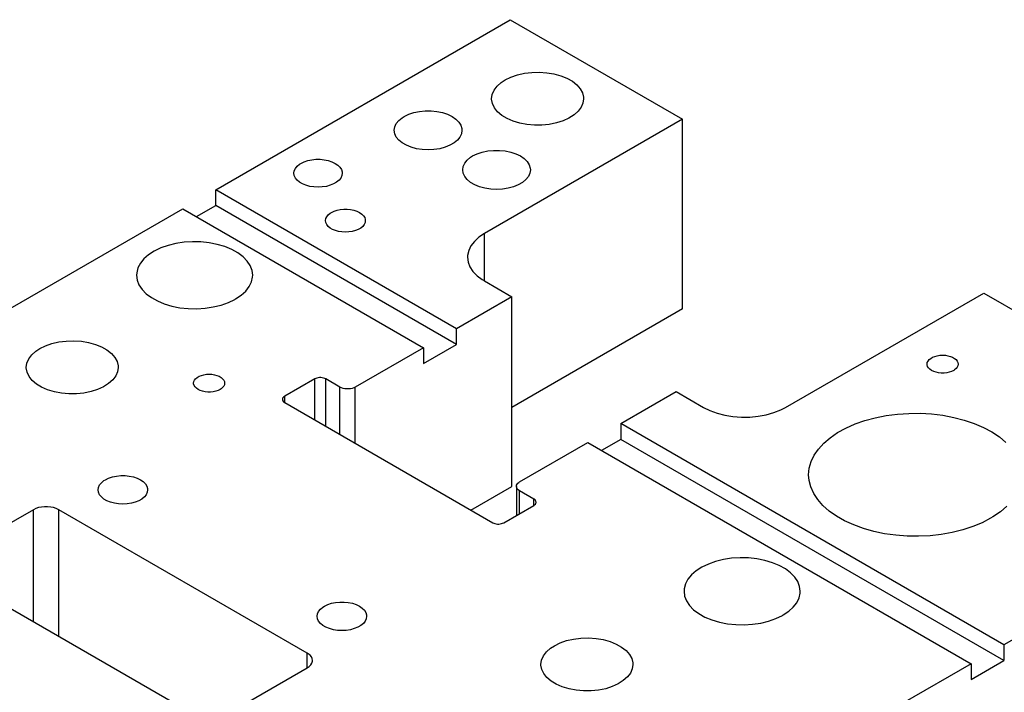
# Model space of a CAD drawing. Header units: inches. Extents: x 3 to 289, y 4 to 291.
# Tile 279 of 634: x 55.58 to 58.76, y 190.14 to 192.31. Entities that reach past the tile are written whole.
import ezdxf

# ---------------------------------------------------------------- set-up
doc = ezdxf.new("R2010")
doc.units = ezdxf.units.IN
doc.header["$LTSCALE"] = 0.5
doc.header["$MEASUREMENT"] = 0
doc.layers.add('DIE', color=7, linetype='Continuous')

msp = doc.modelspace()

# ---------------------------------------------------------------- linework, layer by layer
at = {"layer": 'DIE', "color": 9, "linetype": 'Continuous'}
for p, q in [((56.2143, 191.7627), (57.1654, 192.3118)), ((57.1654, 192.3118), (57.7218, 191.9906)), ((57.2109, 192.1387), (57.2347, 192.1417)), ((57.2347, 192.1417), (57.259, 192.1423)), ((57.259, 192.1423), (57.2832, 192.1407)), ((57.1362, 192.109), (57.1488, 192.1173)), ((57.1488, 192.1173), (57.1674, 192.1264)), ((57.1674, 192.1264), (57.1883, 192.1336)), ((57.1883, 192.1336), (57.2109, 192.1387)), ((57.2832, 192.1407), (57.3066, 192.1368)), ((57.3066, 192.1368), (57.3286, 192.1307)), ((57.3286, 192.1307), (57.3485, 192.1226)), ((57.3485, 192.1226), (57.3659, 192.1128)), ((57.3659, 192.1128), (57.3803, 192.1015)), ((57.1073, 192.0707), (57.1133, 192.0843)), ((57.1133, 192.0843), (57.123, 192.0972)), ((57.123, 192.0972), (57.1362, 192.109)), ((57.3803, 192.1015), (57.3913, 192.0889)), ((57.3913, 192.0889), (57.3986, 192.0755)), ((57.1053, 192.0567), (57.1073, 192.0707)), ((57.1054, 192.0548), (57.1053, 192.0567)), ((57.1079, 192.0408), (57.1054, 192.0548)), ((57.3986, 192.0755), (57.402, 192.0616)), ((57.4022, 192.0567), (57.4002, 192.0427)), ((57.402, 192.0616), (57.4022, 192.0567)), ((56.854, 192.0118), (56.8719, 192.0156)), ((56.8719, 192.0156), (56.8907, 192.0175)), ((56.8907, 192.0175), (56.9097, 192.0175)), ((56.9097, 192.0175), (56.9285, 192.0156)), ((56.9285, 192.0156), (56.9464, 192.0118)), ((57.1143, 192.0273), (57.1079, 192.0408)), ((57.1245, 192.0145), (57.1143, 192.0273)), ((57.1382, 192.0029), (57.1245, 192.0145)), ((57.3845, 192.0161), (57.3713, 192.0043)), ((57.3943, 192.029), (57.3845, 192.0161)), ((57.4002, 192.0427), (57.3943, 192.029)), ((56.7974, 191.9762), (56.8055, 191.9862)), ((56.8055, 191.9862), (56.8164, 191.9952)), ((56.8164, 191.9952), (56.8229, 191.9993)), ((56.8229, 191.9993), (56.8375, 192.0063)), ((56.8375, 192.0063), (56.854, 192.0118)), ((56.9464, 192.0118), (56.9629, 192.0063)), ((56.9629, 192.0063), (56.9775, 191.9993)), ((56.9775, 191.9993), (56.9898, 191.9908)), ((56.9898, 191.9908), (56.9993, 191.9813)), ((57.7218, 191.9906), (57.0823, 191.6213)), ((57.155, 191.9927), (57.1382, 192.0029)), ((57.1744, 191.9842), (57.155, 191.9927)), ((57.196, 191.9777), (57.1744, 191.9842)), ((57.3358, 191.9853), (57.3145, 191.9785)), ((57.3549, 191.994), (57.3358, 191.9853)), ((57.3713, 192.0043), (57.3549, 191.994)), ((57.7218, 191.3782), (57.7218, 191.9906)), ((56.7908, 191.9546), (56.7925, 191.9656)), ((56.7925, 191.9437), (56.7908, 191.9546)), ((56.7925, 191.9656), (56.7974, 191.9762)), ((56.9993, 191.9813), (57.0059, 191.971)), ((57.0059, 191.971), (57.0092, 191.9601)), ((57.0096, 191.9546), (57.0079, 191.9437)), ((57.0092, 191.9601), (57.0096, 191.9546)), ((57.2191, 191.9733), (57.196, 191.9777)), ((57.2432, 191.9712), (57.2191, 191.9733)), ((57.2675, 191.9713), (57.2432, 191.9712)), ((57.2915, 191.9738), (57.2675, 191.9713)), ((57.3145, 191.9785), (57.2915, 191.9738)), ((56.7974, 191.933), (56.7925, 191.9437)), ((56.8055, 191.923), (56.7974, 191.933)), ((56.8164, 191.914), (56.8055, 191.923)), ((56.9949, 191.923), (56.984, 191.914)), ((57.003, 191.933), (56.9949, 191.923)), ((57.0079, 191.9437), (57.003, 191.933)), ((56.8299, 191.9062), (56.8164, 191.914)), ((56.8455, 191.8999), (56.8299, 191.9062)), ((56.8628, 191.8953), (56.8455, 191.8999)), ((56.8812, 191.8924), (56.8628, 191.8953)), ((56.9002, 191.8915), (56.8812, 191.8924)), ((56.9192, 191.8924), (56.9002, 191.8915)), ((56.9376, 191.8953), (56.9192, 191.8924)), ((56.9549, 191.8999), (56.9376, 191.8953)), ((56.9705, 191.9062), (56.9549, 191.8999)), ((56.984, 191.914), (56.9705, 191.9062)), ((57.075, 191.8843), (57.0929, 191.888)), ((57.0929, 191.888), (57.1116, 191.8899)), ((57.1116, 191.8899), (57.1307, 191.8899)), ((57.1307, 191.8899), (57.1495, 191.888)), ((57.1495, 191.888), (57.1674, 191.8843)), ((56.5001, 191.853), (56.5119, 191.8569)), ((56.5119, 191.8569), (56.5247, 191.8596)), ((56.5247, 191.8596), (56.5381, 191.861)), ((56.5381, 191.861), (56.5517, 191.861)), ((56.5517, 191.861), (56.5651, 191.8596)), ((56.5651, 191.8596), (56.5779, 191.8569)), ((56.5779, 191.8569), (56.5897, 191.853)), ((57.0184, 191.8486), (57.0265, 191.8586)), ((57.0265, 191.8586), (57.0374, 191.8676)), ((57.0374, 191.8676), (57.0438, 191.8717)), ((57.0438, 191.8717), (57.0584, 191.8788)), ((57.0584, 191.8788), (57.075, 191.8843)), ((57.1674, 191.8843), (57.1839, 191.8788)), ((57.1839, 191.8788), (57.1985, 191.8717)), ((57.1985, 191.8717), (57.2108, 191.8633)), ((57.2108, 191.8633), (57.2203, 191.8537)), ((56.4668, 191.8161), (56.468, 191.8239)), ((56.468, 191.8239), (56.4715, 191.8315)), ((56.4715, 191.8315), (56.4773, 191.8386)), ((56.4773, 191.8386), (56.4851, 191.845)), ((56.4851, 191.845), (56.4897, 191.8479)), ((56.4897, 191.8479), (56.5001, 191.853)), ((56.5897, 191.853), (56.6002, 191.8479)), ((56.6002, 191.8479), (56.6089, 191.8419)), ((56.6089, 191.8419), (56.6157, 191.8351)), ((56.6157, 191.8351), (56.6204, 191.8277)), ((56.6204, 191.8277), (56.6227, 191.82)), ((57.0118, 191.827), (57.0135, 191.838)), ((57.0135, 191.8161), (57.0118, 191.827)), ((57.0135, 191.838), (57.0184, 191.8486)), ((57.2203, 191.8537), (57.2268, 191.8434)), ((57.2268, 191.8434), (57.2301, 191.8325)), ((57.2305, 191.827), (57.2289, 191.8161)), ((57.2301, 191.8325), (57.2305, 191.827)), ((56.468, 191.8082), (56.4668, 191.8161)), ((56.4715, 191.8006), (56.468, 191.8082)), ((56.4773, 191.7935), (56.4715, 191.8006)), ((56.4851, 191.7871), (56.4773, 191.7935)), ((56.6126, 191.7935), (56.6048, 191.7871)), ((56.6183, 191.8006), (56.6126, 191.7935)), ((56.6218, 191.8082), (56.6183, 191.8006)), ((56.623, 191.8161), (56.6218, 191.8082)), ((56.6227, 191.82), (56.623, 191.8161)), ((57.0184, 191.8054), (57.0135, 191.8161)), ((57.0265, 191.7955), (57.0184, 191.8054)), ((57.0374, 191.7864), (57.0265, 191.7955)), ((57.2159, 191.7955), (57.205, 191.7864)), ((57.224, 191.8054), (57.2159, 191.7955)), ((57.2289, 191.8161), (57.224, 191.8054)), ((56.9917, 191.3139), (56.2143, 191.7627)), ((56.2143, 191.7117), (56.2143, 191.7627)), ((56.4947, 191.7815), (56.4851, 191.7871)), ((56.5058, 191.777), (56.4947, 191.7815)), ((56.5182, 191.7737), (56.5058, 191.777)), ((56.5313, 191.7716), (56.5182, 191.7737)), ((56.5449, 191.7709), (56.5313, 191.7716)), ((56.5585, 191.7716), (56.5449, 191.7709)), ((56.5716, 191.7737), (56.5585, 191.7716)), ((56.584, 191.777), (56.5716, 191.7737)), ((56.5951, 191.7815), (56.584, 191.777)), ((56.6048, 191.7871), (56.5951, 191.7815)), ((57.0509, 191.7787), (57.0374, 191.7864)), ((57.0665, 191.7724), (57.0509, 191.7787)), ((57.0838, 191.7677), (57.0665, 191.7724)), ((57.1022, 191.7649), (57.0838, 191.7677)), ((57.1212, 191.7639), (57.1022, 191.7649)), ((57.1402, 191.7649), (57.1212, 191.7639)), ((57.1586, 191.7677), (57.1402, 191.7649)), ((57.1759, 191.7724), (57.1586, 191.7677)), ((57.1915, 191.7787), (57.1759, 191.7724)), ((57.205, 191.7864), (57.1915, 191.7787)), ((53.7182, 190.3216), (56.1082, 191.7015)), ((56.1082, 191.7015), (56.8856, 191.2526)), ((56.1524, 191.676), (56.2143, 191.7117)), ((56.9917, 191.2628), (56.2143, 191.7117)), ((56.5964, 191.6933), (56.6061, 191.6966)), ((56.6061, 191.6966), (56.6167, 191.6988)), ((56.6167, 191.6988), (56.6277, 191.6999)), ((56.6277, 191.6999), (56.6389, 191.6999)), ((56.6389, 191.6999), (56.6499, 191.6988)), ((56.6499, 191.6988), (56.6605, 191.6966)), ((56.6605, 191.6966), (56.6701, 191.6933)), ((56.569, 191.663), (56.57, 191.6694)), ((56.57, 191.6694), (56.5729, 191.6756)), ((56.5729, 191.6756), (56.5777, 191.6815)), ((56.5777, 191.6815), (56.5841, 191.6868)), ((56.5841, 191.6868), (56.5879, 191.6892)), ((56.5879, 191.6892), (56.5964, 191.6933)), ((56.6701, 191.6933), (56.6787, 191.6892)), ((56.6787, 191.6892), (56.6859, 191.6842)), ((56.6859, 191.6842), (56.6915, 191.6786)), ((56.6915, 191.6786), (56.6954, 191.6726)), ((56.6954, 191.6726), (56.6973, 191.6662)), ((56.6973, 191.6662), (56.6975, 191.663)), ((56.57, 191.6565), (56.569, 191.663)), ((56.5729, 191.6503), (56.57, 191.6565)), ((56.5777, 191.6444), (56.5729, 191.6503)), ((56.5841, 191.6391), (56.5777, 191.6444)), ((56.592, 191.6345), (56.5841, 191.6391)), ((56.6012, 191.6308), (56.592, 191.6345)), ((56.6746, 191.6345), (56.6654, 191.6308)), ((56.6825, 191.6391), (56.6746, 191.6345)), ((56.6889, 191.6444), (56.6825, 191.6391)), ((56.6937, 191.6503), (56.6889, 191.6444)), ((56.6966, 191.6565), (56.6937, 191.6503)), ((56.6975, 191.663), (56.6966, 191.6565)), ((56.6113, 191.6281), (56.6012, 191.6308)), ((56.6221, 191.6264), (56.6113, 191.6281)), ((56.6333, 191.6259), (56.6221, 191.6264)), ((56.6445, 191.6264), (56.6333, 191.6259)), ((56.6553, 191.6281), (56.6445, 191.6264)), ((56.6654, 191.6308), (56.6553, 191.6281)), ((57.0644, 191.6094), (57.0497, 191.596)), ((57.0823, 191.6213), (57.0644, 191.6094)), ((56.0372, 191.5747), (56.0162, 191.5646)), ((56.0606, 191.583), (56.0372, 191.5747)), ((56.0858, 191.5891), (56.0606, 191.583)), ((56.1123, 191.5931), (56.0858, 191.5891)), ((56.1395, 191.5948), (56.1123, 191.5931)), ((56.1668, 191.5943), (56.1395, 191.5948)), ((56.1937, 191.5914), (56.1668, 191.5943)), ((56.2196, 191.5863), (56.1937, 191.5914)), ((56.244, 191.5791), (56.2196, 191.5863)), ((56.2662, 191.5699), (56.244, 191.5791)), ((56.2859, 191.5589), (56.2662, 191.5699)), ((57.0386, 191.5816), (57.0312, 191.5664)), ((57.0497, 191.596), (57.0386, 191.5816)), ((55.9828, 191.5397), (55.9712, 191.5254)), ((55.9979, 191.5529), (55.9828, 191.5397)), ((56.0162, 191.5646), (55.9979, 191.5529)), ((56.3026, 191.5464), (56.2859, 191.5589)), ((56.316, 191.5326), (56.3026, 191.5464)), ((57.0277, 191.5507), (57.0274, 191.5448)), ((57.0274, 191.5448), (57.0294, 191.529)), ((57.0312, 191.5664), (57.0277, 191.5507)), ((55.9633, 191.5103), (55.9593, 191.4946)), ((55.9712, 191.5254), (55.9633, 191.5103)), ((56.3258, 191.5178), (56.316, 191.5326)), ((56.3318, 191.5024), (56.3258, 191.5178)), ((57.0294, 191.529), (57.0353, 191.5136)), ((57.0353, 191.5136), (57.0451, 191.4988)), ((55.9593, 191.4946), (55.9588, 191.4867)), ((55.9588, 191.4867), (55.9607, 191.4709)), ((56.33, 191.465), (56.3335, 191.4807)), ((56.3338, 191.4867), (56.3318, 191.5024)), ((56.3335, 191.4807), (56.3338, 191.4867)), ((57.0451, 191.4988), (57.0585, 191.4851)), ((57.0585, 191.4851), (57.0752, 191.4725)), ((55.9607, 191.4709), (55.9667, 191.4555)), ((55.9667, 191.4555), (55.9765, 191.4407)), ((56.3114, 191.4354), (56.3226, 191.4498)), ((56.3226, 191.4498), (56.33, 191.465)), ((57.0752, 191.4725), (57.0823, 191.4682)), ((57.0823, 191.4682), (57.1707, 191.4172)), ((55.9765, 191.4407), (55.9899, 191.4269)), ((55.9899, 191.4269), (56.0066, 191.4144)), ((56.0066, 191.4144), (56.0263, 191.4035)), ((56.2763, 191.4087), (56.2788, 191.4101)), ((56.2788, 191.4101), (56.2967, 191.4221)), ((56.2967, 191.4221), (56.3114, 191.4354)), ((57.1707, 191.4172), (56.9917, 191.3139)), ((57.1707, 190.8048), (57.1707, 191.4172)), ((58.0546, 191.06), (58.6941, 191.4292)), ((58.6941, 191.4292), (59.4896, 190.9699)), ((56.0263, 191.4035), (56.0485, 191.3943)), ((56.0485, 191.3943), (56.0729, 191.387)), ((56.0729, 191.387), (56.0988, 191.3819)), ((56.0988, 191.3819), (56.1257, 191.3791)), ((56.1257, 191.3791), (56.153, 191.3785)), ((56.153, 191.3785), (56.1802, 191.3802)), ((56.1802, 191.3802), (56.2067, 191.3842)), ((56.2067, 191.3842), (56.2319, 191.3904)), ((56.2319, 191.3904), (56.2553, 191.3986)), ((56.2553, 191.3986), (56.2763, 191.4087)), ((57.7218, 191.3782), (57.1707, 191.06)), ((56.9917, 191.2628), (56.9917, 191.3139)), ((55.6462, 191.2498), (55.6648, 191.2588)), ((55.6648, 191.2588), (55.6857, 191.2661)), ((55.6857, 191.2661), (55.7083, 191.2712)), ((55.7083, 191.2712), (55.7321, 191.2741)), ((55.7321, 191.2741), (55.7564, 191.2748)), ((55.7564, 191.2748), (55.7806, 191.2732)), ((55.7806, 191.2732), (55.804, 191.2692)), ((55.804, 191.2692), (55.826, 191.2632)), ((55.826, 191.2632), (55.8459, 191.2551)), ((55.8459, 191.2551), (55.8633, 191.2453)), ((56.8856, 191.2526), (56.6651, 191.1253)), ((56.8856, 191.2016), (56.9917, 191.2628)), ((56.8856, 191.2526), (56.8856, 191.2016)), ((55.6107, 191.2168), (55.6204, 191.2297)), ((55.6204, 191.2297), (55.6336, 191.2415)), ((55.6336, 191.2415), (55.6462, 191.2498)), ((55.8633, 191.2453), (55.8777, 191.2339)), ((55.8777, 191.2339), (55.8887, 191.2214)), ((55.8887, 191.2214), (55.896, 191.208)), ((58.523, 191.2182), (58.5292, 191.2218)), ((58.5292, 191.2218), (58.5364, 191.2247)), ((58.5364, 191.2247), (58.5443, 191.2268)), ((58.5443, 191.2268), (58.5528, 191.2282)), ((58.5528, 191.2282), (58.5615, 191.2286)), ((58.5615, 191.2286), (58.5703, 191.2282)), ((58.5703, 191.2282), (58.5787, 191.2268)), ((58.5787, 191.2268), (58.5867, 191.2247)), ((58.5867, 191.2247), (58.5938, 191.2218)), ((58.5938, 191.2218), (58.6, 191.2182)), ((55.6027, 191.1892), (55.6047, 191.2032)), ((55.6028, 191.1873), (55.6027, 191.1892)), ((55.6047, 191.2032), (55.6107, 191.2168)), ((55.896, 191.208), (55.8993, 191.1941)), ((55.8996, 191.1892), (55.8976, 191.1751)), ((55.8993, 191.1941), (55.8996, 191.1892)), ((58.5113, 191.1996), (58.512, 191.2046)), ((58.5115, 191.1971), (58.5113, 191.1996)), ((58.513, 191.1921), (58.5115, 191.1971)), ((58.512, 191.2046), (58.5143, 191.2095)), ((58.516, 191.1873), (58.513, 191.1921)), ((58.5143, 191.2095), (58.518, 191.2141)), ((58.518, 191.2141), (58.523, 191.2182)), ((58.6, 191.2182), (58.605, 191.2141)), ((58.605, 191.2141), (58.6087, 191.2095)), ((58.6087, 191.1897), (58.605, 191.1851)), ((58.6087, 191.2095), (58.611, 191.2046)), ((58.611, 191.1945), (58.6087, 191.1897)), ((58.611, 191.2046), (58.6118, 191.1996)), ((58.6118, 191.1996), (58.611, 191.1945)), ((55.6053, 191.1733), (55.6028, 191.1873)), ((55.6117, 191.1598), (55.6053, 191.1733)), ((55.6219, 191.147), (55.6117, 191.1598)), ((55.8917, 191.1615), (55.8819, 191.1486)), ((55.8976, 191.1751), (55.8917, 191.1615)), ((56.1496, 191.1526), (56.1546, 191.1568)), ((56.1546, 191.1568), (56.1608, 191.1604)), ((56.1608, 191.1604), (56.168, 191.1633)), ((56.168, 191.1633), (56.1759, 191.1654)), ((56.1759, 191.1654), (56.1844, 191.1667)), ((56.1844, 191.1667), (56.1931, 191.1671)), ((56.1931, 191.1671), (56.2018, 191.1667)), ((56.2018, 191.1667), (56.2103, 191.1654)), ((56.2103, 191.1654), (56.2182, 191.1633)), ((56.2182, 191.1633), (56.2254, 191.1604)), ((56.2254, 191.1604), (56.2316, 191.1568)), ((56.2316, 191.1568), (56.2366, 191.1526)), ((56.5498, 191.156), (56.5455, 191.1556)), ((56.5541, 191.156), (56.5498, 191.156)), ((56.5584, 191.1556), (56.5541, 191.156)), ((58.5204, 191.1829), (58.516, 191.1873)), ((58.526, 191.1791), (58.5204, 191.1829)), ((58.5327, 191.1758), (58.526, 191.1791)), ((58.5403, 191.1733), (58.5327, 191.1758)), ((58.5485, 191.1716), (58.5403, 191.1733)), ((58.5572, 191.1707), (58.5485, 191.1716)), ((58.5659, 191.1707), (58.5572, 191.1707)), ((58.5745, 191.1716), (58.5659, 191.1707)), ((58.5828, 191.1733), (58.5745, 191.1716)), ((58.5904, 191.1758), (58.5828, 191.1733)), ((58.5971, 191.1791), (58.5904, 191.1758)), ((58.6, 191.1809), (58.5971, 191.1791)), ((58.605, 191.1851), (58.6, 191.1809)), ((55.6356, 191.1354), (55.6219, 191.147)), ((55.6524, 191.1252), (55.6356, 191.1354)), ((55.6718, 191.1167), (55.6524, 191.1252)), ((55.8523, 191.1264), (55.8332, 191.1177)), ((55.8687, 191.1368), (55.8523, 191.1264)), ((55.8819, 191.1486), (55.8687, 191.1368)), ((56.1428, 191.1381), (56.1436, 191.1432)), ((56.143, 191.1356), (56.1428, 191.1381)), ((56.1446, 191.1306), (56.143, 191.1356)), ((56.1436, 191.1432), (56.1459, 191.148)), ((56.1476, 191.1259), (56.1446, 191.1306)), ((56.1459, 191.148), (56.1496, 191.1526)), ((56.1519, 191.1215), (56.1476, 191.1259)), ((56.2366, 191.1526), (56.2403, 191.148)), ((56.2403, 191.1282), (56.2366, 191.1236)), ((56.2403, 191.148), (56.2426, 191.1432)), ((56.2426, 191.1331), (56.2403, 191.1282)), ((56.2426, 191.1432), (56.2433, 191.1381)), ((56.2433, 191.1381), (56.2426, 191.1331)), ((56.5343, 191.1518), (56.4371, 191.0957)), ((56.5376, 191.1535), (56.5343, 191.1518)), ((56.5414, 191.1547), (56.5376, 191.1535)), ((56.5455, 191.1556), (56.5414, 191.1547)), ((56.5625, 191.1547), (56.5584, 191.1556)), ((56.5663, 191.1535), (56.5625, 191.1547)), ((56.5696, 191.1518), (56.5663, 191.1535)), ((56.6156, 191.1253), (56.5696, 191.1518)), ((56.6203, 191.123), (56.6156, 191.1253)), ((56.6651, 191.1253), (56.6604, 191.123)), ((55.6934, 191.1102), (55.6718, 191.1167)), ((55.7165, 191.1058), (55.6934, 191.1102)), ((55.7406, 191.1037), (55.7165, 191.1058)), ((55.7649, 191.1038), (55.7406, 191.1037)), ((55.7889, 191.1063), (55.7649, 191.1038)), ((55.8119, 191.111), (55.7889, 191.1063)), ((55.8332, 191.1177), (55.8119, 191.111)), ((56.1576, 191.1176), (56.1519, 191.1215)), ((56.1643, 191.1144), (56.1576, 191.1176)), ((56.1719, 191.1118), (56.1643, 191.1144)), ((56.1801, 191.1101), (56.1719, 191.1118)), ((56.1887, 191.1092), (56.1801, 191.1101)), ((56.1975, 191.1092), (56.1887, 191.1092)), ((56.2061, 191.1101), (56.1975, 191.1092)), ((56.2143, 191.1118), (56.2061, 191.1101)), ((56.2219, 191.1144), (56.2143, 191.1118)), ((56.2286, 191.1176), (56.2219, 191.1144)), ((56.2316, 191.1195), (56.2286, 191.1176)), ((56.2366, 191.1236), (56.2316, 191.1195)), ((56.4343, 191.0938), (56.4321, 191.0916)), ((56.4371, 191.0957), (56.4343, 191.0938)), ((56.6256, 191.1213), (56.6203, 191.123)), ((56.6313, 191.1201), (56.6256, 191.1213)), ((56.6373, 191.1195), (56.6313, 191.1201)), ((56.6434, 191.1195), (56.6373, 191.1195)), ((56.6494, 191.1201), (56.6434, 191.1195)), ((56.6551, 191.1213), (56.6494, 191.1201)), ((56.6604, 191.123), (56.6551, 191.1213)), ((57.522, 191.0077), (57.701, 191.111)), ((57.701, 191.111), (57.7894, 191.06)), ((56.4298, 191.0868), (56.4297, 191.0855)), ((56.4297, 191.0855), (56.4301, 191.083)), ((56.4306, 191.0892), (56.4298, 191.0868)), ((56.4301, 191.083), (56.4312, 191.0806)), ((56.4321, 191.0916), (56.4306, 191.0892)), ((56.4312, 191.0806), (56.4331, 191.0783)), ((56.4331, 191.0783), (56.4356, 191.0762)), ((56.4356, 191.0762), (56.4371, 191.0753)), ((56.4371, 191.0753), (57.1088, 190.6875)), ((57.7894, 191.06), (57.8101, 191.0497)), ((57.8101, 191.0497), (57.8332, 191.0412)), ((57.8332, 191.0412), (57.8582, 191.0347)), ((57.8582, 191.0347), (57.8845, 191.0305)), ((57.8845, 191.0305), (57.9117, 191.0284)), ((57.9117, 191.0284), (57.9391, 191.0287)), ((57.9391, 191.0287), (57.9661, 191.0313)), ((57.9661, 191.0313), (57.9921, 191.0361)), ((57.9921, 191.0361), (58.0167, 191.0431)), ((58.0167, 191.0431), (58.0392, 191.052)), ((58.0392, 191.052), (58.0546, 191.06)), ((58.3439, 191.0266), (58.379, 191.0335)), ((58.379, 191.0335), (58.4152, 191.0382)), ((58.4152, 191.0382), (58.452, 191.0407)), ((58.452, 191.0407), (58.4891, 191.0409)), ((58.4891, 191.0409), (58.526, 191.0387)), ((58.526, 191.0387), (58.5623, 191.0343)), ((58.5623, 191.0343), (58.5976, 191.0276)), ((58.7595, 190.2932), (57.522, 191.0077)), ((57.522, 191.0077), (57.522, 190.9566)), ((58.2492, 190.9933), (58.2787, 191.0063)), ((58.2787, 191.0063), (58.3103, 191.0175)), ((58.3103, 191.0175), (58.3439, 191.0266)), ((58.5976, 191.0276), (58.6314, 191.0188)), ((58.6314, 191.0188), (58.6634, 191.008)), ((58.6634, 191.008), (58.6931, 190.9952)), ((58.1985, 190.9621), (58.2224, 190.9785)), ((58.2224, 190.9785), (58.2492, 190.9933)), ((58.6931, 190.9952), (58.7203, 190.9807)), ((58.7203, 190.9807), (58.7447, 190.9645)), ((57.1954, 190.8191), (57.416, 190.9464)), ((57.416, 190.9464), (58.6534, 190.232)), ((57.522, 190.9566), (57.4602, 190.9209)), ((58.7595, 190.2422), (57.522, 190.9566)), ((58.1605, 190.9254), (58.1778, 190.9444)), ((58.1778, 190.9444), (58.1985, 190.9621)), ((58.7447, 190.9645), (58.7659, 190.9469)), ((58.1369, 190.8849), (58.1468, 190.9055)), ((58.1468, 190.9055), (58.1605, 190.9254)), ((58.1309, 190.8637), (58.1369, 190.8849)), ((55.8809, 190.8355), (55.894, 190.8383)), ((55.894, 190.8383), (55.9077, 190.8397)), ((55.9077, 190.8397), (55.9216, 190.8397)), ((55.9216, 190.8397), (55.9354, 190.8383)), ((55.9354, 190.8383), (55.9485, 190.8355)), ((58.1289, 190.8424), (58.1309, 190.8637)), ((58.1304, 190.8241), (58.1289, 190.8424)), ((55.8359, 190.8017), (55.8395, 190.8095)), ((55.8395, 190.8095), (55.8454, 190.8168)), ((55.8454, 190.8168), (55.8534, 190.8234)), ((55.8534, 190.8234), (55.8581, 190.8263)), ((55.8581, 190.8263), (55.8688, 190.8315)), ((55.8688, 190.8315), (55.8809, 190.8355)), ((55.9485, 190.8355), (55.9606, 190.8315)), ((55.9606, 190.8315), (55.9712, 190.8263)), ((55.9712, 190.8263), (55.9802, 190.8202)), ((55.9802, 190.8202), (55.9872, 190.8132)), ((55.9872, 190.8132), (55.9919, 190.8056)), ((57.1852, 190.8048), (57.1857, 190.8083)), ((57.1857, 190.8083), (57.1873, 190.8117)), ((57.1873, 190.8117), (57.1899, 190.8149)), ((57.1899, 190.8149), (57.1934, 190.8178)), ((57.1934, 190.8178), (57.1954, 190.8191)), ((58.1358, 190.8029), (58.1304, 190.8241)), ((55.8347, 190.7937), (55.8359, 190.8017)), ((55.8359, 190.7857), (55.8347, 190.7937)), ((55.8395, 190.7779), (55.8359, 190.7857)), ((55.8454, 190.7706), (55.8395, 190.7779)), ((55.9898, 190.7779), (55.984, 190.7706)), ((55.9935, 190.7857), (55.9898, 190.7779)), ((55.9919, 190.8056), (55.9944, 190.7977)), ((55.9947, 190.7937), (55.9935, 190.7857)), ((55.9944, 190.7977), (55.9947, 190.7937)), ((57.0381, 190.7283), (57.1707, 190.8048)), ((57.1852, 190.8048), (57.1852, 190.7111)), ((57.1853, 190.8031), (57.1852, 190.8048)), ((57.1864, 190.7996), (57.1853, 190.8031)), ((57.1885, 190.7963), (57.1864, 190.7996)), ((57.1915, 190.7932), (57.1885, 190.7963)), ((57.1954, 190.7905), (57.1915, 190.7932)), ((57.2414, 190.764), (57.1954, 190.7905)), ((58.1451, 190.7822), (58.1358, 190.8029)), ((58.1582, 190.7621), (58.1451, 190.7822)), ((55.8534, 190.764), (55.8454, 190.7706)), ((55.8633, 190.7583), (55.8534, 190.764)), ((55.8747, 190.7537), (55.8633, 190.7583)), ((55.8873, 190.7503), (55.8747, 190.7537)), ((55.9008, 190.7482), (55.8873, 190.7503)), ((55.9147, 190.7475), (55.9008, 190.7482)), ((55.9286, 190.7482), (55.9147, 190.7475)), ((55.942, 190.7503), (55.9286, 190.7482)), ((55.9547, 190.7537), (55.942, 190.7503)), ((55.9661, 190.7583), (55.9547, 190.7537)), ((55.976, 190.764), (55.9661, 190.7583)), ((55.984, 190.7706), (55.976, 190.764)), ((57.1442, 190.6875), (57.2414, 190.7436)), ((57.2429, 190.7631), (57.2414, 190.764)), ((57.2414, 190.7436), (57.2442, 190.7455)), ((57.2454, 190.761), (57.2429, 190.7631)), ((57.2442, 190.7455), (57.2464, 190.7477)), ((57.2472, 190.7587), (57.2454, 190.761)), ((57.2464, 190.7477), (57.2479, 190.7501)), ((57.2483, 190.7563), (57.2472, 190.7587)), ((57.2479, 190.7501), (57.2486, 190.7525)), ((57.2487, 190.7538), (57.2483, 190.7563)), ((57.2486, 190.7525), (57.2487, 190.7538)), ((58.175, 190.743), (58.1582, 190.7621)), ((58.1953, 190.7251), (58.175, 190.743)), ((55.6262, 190.7296), (55.3539, 190.5724)), ((55.6338, 190.7333), (55.6262, 190.7296)), ((55.6425, 190.7362), (55.6338, 190.7333)), ((55.6519, 190.7382), (55.6425, 190.7362)), ((55.6618, 190.7392), (55.6519, 190.7382)), ((55.6718, 190.7392), (55.6618, 190.7392)), ((55.6817, 190.7382), (55.6718, 190.7392)), ((55.6911, 190.7362), (55.6817, 190.7382)), ((55.6998, 190.7333), (55.6911, 190.7362)), ((55.7075, 190.7296), (55.6998, 190.7333)), ((56.51, 190.2662), (55.7075, 190.7296)), ((58.2187, 190.7085), (58.1953, 190.7251)), ((58.7478, 190.7226), (58.7239, 190.7062)), ((58.7685, 190.7404), (58.7478, 190.7226)), ((57.1088, 190.6875), (57.1122, 190.6858)), ((57.1122, 190.6858), (57.1159, 190.6846)), ((57.1159, 190.6846), (57.12, 190.6837)), ((57.12, 190.6837), (57.1243, 190.6833)), ((57.1243, 190.6833), (57.1287, 190.6833)), ((57.1287, 190.6833), (57.133, 190.6837)), ((57.133, 190.6837), (57.1371, 190.6846)), ((57.1371, 190.6846), (57.1408, 190.6858)), ((57.1408, 190.6858), (57.1442, 190.6875)), ((58.2451, 190.6935), (58.2187, 190.7085)), ((58.2742, 190.6802), (58.2451, 190.6935)), ((58.3056, 190.6688), (58.2742, 190.6802)), ((58.6889, 190.6875), (58.6588, 190.675)), ((58.7165, 190.7018), (58.6889, 190.6875)), ((58.7239, 190.7062), (58.7165, 190.7018)), ((58.3389, 190.6594), (58.3056, 190.6688)), ((58.3738, 190.6521), (58.3389, 190.6594)), ((58.4099, 190.647), (58.3738, 190.6521)), ((58.5571, 190.6496), (58.5207, 190.6455)), ((58.5925, 190.656), (58.5571, 190.6496)), ((58.6266, 190.6645), (58.5925, 190.656)), ((58.6588, 190.675), (58.6266, 190.6645)), ((58.4466, 190.6442), (58.4099, 190.647)), ((58.4837, 190.6437), (58.4466, 190.6442)), ((58.5207, 190.6455), (58.4837, 190.6437)), ((57.805, 190.5541), (57.7839, 190.544)), ((57.8284, 190.5623), (57.805, 190.5541)), ((57.8535, 190.5685), (57.8284, 190.5623)), ((57.88, 190.5725), (57.8535, 190.5685)), ((57.9072, 190.5742), (57.88, 190.5725)), ((57.9346, 190.5737), (57.9072, 190.5742)), ((57.9615, 190.5708), (57.9346, 190.5737)), ((57.9874, 190.5657), (57.9615, 190.5708)), ((58.0117, 190.5584), (57.9874, 190.5657)), ((58.034, 190.5493), (58.0117, 190.5584)), ((55.3539, 190.5255), (56.1565, 190.0621)), ((57.7657, 190.5323), (57.7506, 190.5191)), ((57.7839, 190.544), (57.7657, 190.5323)), ((58.0537, 190.5383), (58.034, 190.5493)), ((58.0704, 190.5258), (58.0537, 190.5383)), ((58.0838, 190.512), (58.0704, 190.5258)), ((57.731, 190.4897), (57.727, 190.474)), ((57.7389, 190.5048), (57.731, 190.4897)), ((57.7506, 190.5191), (57.7389, 190.5048)), ((58.0936, 190.4972), (58.0838, 190.512)), ((58.0995, 190.4818), (58.0936, 190.4972)), ((57.727, 190.474), (57.7265, 190.4661)), ((57.7265, 190.4661), (57.7285, 190.4503)), ((58.0977, 190.4444), (58.1012, 190.4601)), ((58.1015, 190.4661), (58.0995, 190.4818)), ((58.1012, 190.4601), (58.1015, 190.4661)), ((56.5759, 190.4233), (56.588, 190.4273)), ((56.588, 190.4273), (56.6011, 190.43)), ((56.6011, 190.43), (56.6148, 190.4314)), ((56.6148, 190.4314), (56.6288, 190.4314)), ((56.6288, 190.4314), (56.6425, 190.43)), ((56.6425, 190.43), (56.6556, 190.4273)), ((56.6556, 190.4273), (56.6677, 190.4233)), ((57.7285, 190.4503), (57.7345, 190.4349)), ((57.7345, 190.4349), (57.7442, 190.4201)), ((58.0792, 190.4148), (58.0903, 190.4292)), ((58.0903, 190.4292), (58.0977, 190.4444)), ((56.5418, 190.3854), (56.543, 190.3934)), ((56.543, 190.3934), (56.5466, 190.4012)), ((56.5466, 190.4012), (56.5525, 190.4085)), ((56.5525, 190.4085), (56.5605, 190.4151)), ((56.5605, 190.4151), (56.5652, 190.4181)), ((56.5652, 190.4181), (56.5759, 190.4233)), ((56.6677, 190.4233), (56.6783, 190.4181)), ((56.6783, 190.4181), (56.6873, 190.4119)), ((56.6873, 190.4119), (56.6943, 190.4049)), ((56.6943, 190.4049), (56.6991, 190.3974)), ((56.6991, 190.3974), (56.7015, 190.3895)), ((57.7442, 190.4201), (57.7576, 190.4063)), ((57.7576, 190.4063), (57.7744, 190.3938)), ((57.7744, 190.3938), (57.7941, 190.3829)), ((58.0466, 190.3895), (58.0645, 190.4015)), ((58.0645, 190.4015), (58.0792, 190.4148)), ((58.9385, 190.3966), (58.7595, 190.2932)), ((56.543, 190.3774), (56.5418, 190.3854)), ((56.5466, 190.3696), (56.543, 190.3774)), ((56.5525, 190.3623), (56.5466, 190.3696)), ((56.5605, 190.3557), (56.5525, 190.3623)), ((56.6911, 190.3623), (56.6831, 190.3557)), ((56.697, 190.3696), (56.6911, 190.3623)), ((56.7006, 190.3774), (56.697, 190.3696)), ((56.7018, 190.3854), (56.7006, 190.3774)), ((56.7015, 190.3895), (56.7018, 190.3854)), ((57.7941, 190.3829), (57.8163, 190.3737)), ((57.8163, 190.3737), (57.8406, 190.3664)), ((57.8406, 190.3664), (57.8665, 190.3613)), ((57.8665, 190.3613), (57.8935, 190.3585)), ((57.948, 190.3596), (57.9745, 190.3636)), ((57.9745, 190.3636), (57.9997, 190.3698)), ((57.9997, 190.3698), (58.0231, 190.378)), ((58.0231, 190.378), (58.0441, 190.3881)), ((58.0441, 190.3881), (58.0466, 190.3895)), ((56.5704, 190.35), (56.5605, 190.3557)), ((56.5818, 190.3454), (56.5704, 190.35)), ((56.5944, 190.342), (56.5818, 190.3454)), ((56.6079, 190.3399), (56.5944, 190.342)), ((56.6218, 190.3392), (56.6079, 190.3399)), ((56.6357, 190.3399), (56.6218, 190.3392)), ((56.6491, 190.342), (56.6357, 190.3399)), ((56.6618, 190.3454), (56.6491, 190.342)), ((56.6732, 190.35), (56.6618, 190.3454)), ((56.6831, 190.3557), (56.6732, 190.35)), ((57.8935, 190.3585), (57.9208, 190.3579)), ((57.9208, 190.3579), (57.948, 190.3596)), ((57.3079, 190.2904), (57.3265, 190.2995)), ((57.3265, 190.2995), (57.3474, 190.3067)), ((57.3474, 190.3067), (57.37, 190.3118)), ((57.37, 190.3118), (57.3938, 190.3148)), ((57.3938, 190.3148), (57.4181, 190.3154)), ((57.4181, 190.3154), (57.4423, 190.3138)), ((57.4423, 190.3138), (57.4657, 190.3099)), ((57.4657, 190.3099), (57.4877, 190.3038)), ((57.4877, 190.3038), (57.5076, 190.2957)), ((56.5134, 190.2641), (56.51, 190.2662)), ((57.2724, 190.2574), (57.2821, 190.2703)), ((57.2821, 190.2703), (57.2953, 190.2821)), ((57.2953, 190.2821), (57.3079, 190.2904)), ((57.5076, 190.2957), (57.525, 190.2859)), ((57.525, 190.2859), (57.5394, 190.2746)), ((57.5394, 190.2746), (57.5504, 190.262)), ((58.7595, 190.2932), (58.7595, 190.2422)), ((56.5192, 190.2594), (56.5134, 190.2641)), ((56.5234, 190.2541), (56.5192, 190.2594)), ((56.5215, 190.2287), (56.5249, 190.2342)), ((56.526, 190.2485), (56.5234, 190.2541)), ((56.5249, 190.2342), (56.5267, 190.2399)), ((56.5269, 190.2428), (56.526, 190.2485)), ((56.5267, 190.2399), (56.5269, 190.2428)), ((57.2644, 190.2298), (57.2664, 190.2438)), ((57.2664, 190.2438), (57.2724, 190.2574)), ((57.5504, 190.262), (57.5577, 190.2486)), ((57.5577, 190.2486), (57.561, 190.2347)), ((57.561, 190.2347), (57.5613, 190.2298)), ((58.6534, 190.181), (58.7595, 190.2422)), ((56.2378, 190.0621), (56.51, 190.2193)), ((56.51, 190.2193), (56.5165, 190.2237)), ((56.5165, 190.2237), (56.5215, 190.2287)), ((57.2645, 190.2279), (57.2644, 190.2298)), ((57.267, 190.2139), (57.2645, 190.2279)), ((57.2734, 190.2004), (57.267, 190.2139)), ((57.5534, 190.2021), (57.5436, 190.1893)), ((57.5593, 190.2158), (57.5534, 190.2021)), ((57.5613, 190.2298), (57.5593, 190.2158)), ((58.6534, 190.232), (58.4329, 190.1047)), ((58.6534, 190.232), (58.6534, 190.181)), ((57.2836, 190.1876), (57.2734, 190.2004)), ((57.2973, 190.176), (57.2836, 190.1876)), ((57.3141, 190.1658), (57.2973, 190.176)), ((57.5304, 190.1775), (57.514, 190.1671)), ((57.5436, 190.1893), (57.5304, 190.1775)), ((57.3335, 190.1573), (57.3141, 190.1658)), ((57.3551, 190.1508), (57.3335, 190.1573)), ((57.3782, 190.1464), (57.3551, 190.1508)), ((57.4023, 190.1443), (57.3782, 190.1464)), ((57.4266, 190.1445), (57.4023, 190.1443)), ((57.4506, 190.1469), (57.4266, 190.1445)), ((57.4736, 190.1516), (57.4506, 190.1469)), ((57.4949, 190.1584), (57.4736, 190.1516)), ((57.514, 190.1671), (57.4949, 190.1584))]:
    msp.add_line(p, q, dxfattribs=at)
at = {"layer": 'DIE', "color": 4, "linetype": 'Continuous'}
for p, q in [((57.0823, 191.4682), (57.0823, 191.6213)), ((56.5343, 191.0192), (56.5343, 191.1518)), ((56.5696, 190.9987), (56.5696, 191.1518)), ((56.6156, 190.9722), (56.6156, 191.1253)), ((56.6651, 190.9436), (56.6651, 191.1253)), ((56.4371, 191.0753), (56.4371, 191.0957)), ((57.1954, 190.7171), (57.1954, 190.7905)), ((57.2414, 190.7436), (57.2414, 190.764)), ((55.6262, 190.3683), (55.6262, 190.7296)), ((55.7075, 190.3213), (55.7075, 190.7296)), ((56.51, 190.2193), (56.51, 190.2662))]:
    msp.add_line(p, q, dxfattribs=at)

doc.saveas('drawing.dxf')
